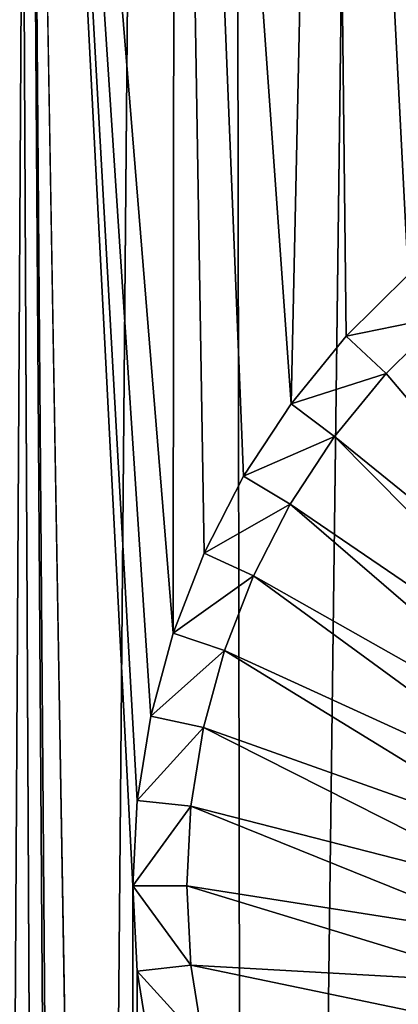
# Model space of a CAD drawing. Header units: metres. Extents: x -24 to 72, y -247 to 22.
# Tile 321 of 573: x -4.89 to -2.96, y -163.87 to -158.83. Entities that reach past the tile are written whole.
import ezdxf

# ---------------------------------------------------------------- set-up
doc = ezdxf.new("R2010")
doc.units = ezdxf.units.M
doc.layers.add('solid_509589_MEDIA_SW0001', color=7, linetype='CONTINUOUS')

msp = doc.modelspace()

# ---------------------------------------------------------------- linework, layer by layer
at = {"layer": 'solid_509589_MEDIA_SW0001'}
for points in [[(-4.677875, -196.994614, 278.516663), (-5.638014, -197.226624, 278.778961), (-5.153417, -103.104164, 276.999481)], [(-4.677875, -196.994614, 278.516663), (-5.153417, -103.104164, 276.999481), (-3.858824, -103.109459, 276.696533)], [(-3.724119, -196.808136, 278.305603), (-4.677875, -196.994614, 278.516663), (-3.858824, -103.109459, 276.696533)], [(-3.724119, -196.808136, 278.305603), (-3.858824, -103.109459, 276.696533), (-2.562704, -103.113213, 276.481201)], [(-2.778035, -196.665543, 278.143921), (-3.724119, -196.808136, 278.305603), (-2.562704, -103.113213, 276.481201)], [(-2.55862, -159.854279, 308.651978), (-2.511568, -151.892334, 308.513092), (-3.319094, -152.146973, 308.515228)], [(-3.507576, -160.795242, 308.665527), (-3.319094, -152.146973, 308.515228), (-4.10113, -152.470886, 308.517975)], [(-3.507576, -160.795242, 308.665527), (-3.226244, -160.450577, 308.660461), (-3.319094, -152.146973, 308.515228)], [(-2.90876, -160.13559, 308.655945), (-2.55862, -159.854279, 308.651978), (-3.319094, -152.146973, 308.515228)], [(-3.226244, -160.450577, 308.660461), (-2.90876, -160.13559, 308.655945), (-3.319094, -152.146973, 308.515228)], [(-4.110467, -161.968552, 308.683716), (-4.10113, -152.470886, 308.517975), (-4.852002, -152.861771, 308.521423)], [(-4.110467, -161.968552, 308.683716), (-3.951821, -161.558441, 308.677216), (-4.10113, -152.470886, 308.517975)], [(-3.75028, -161.166046, 308.671143), (-3.507576, -160.795242, 308.665527), (-4.10113, -152.470886, 308.517975)], [(-3.951821, -161.558441, 308.677216), (-3.75028, -161.166046, 308.671143), (-4.10113, -152.470886, 308.517975)], [(-5.328222, -234.871155, 309.950439), (-4.852002, -152.861771, 308.521423), (-5.565951, -153.316559, 308.525574)], [(-5.328222, -234.871155, 309.950439), (-4.303972, -235.255737, 309.962128), (-4.852002, -152.861771, 308.521423)], [(-4.316981, -222.250931, 309.735077), (-4.852002, -152.861771, 308.521423), (-4.303972, -235.255737, 309.962128)], [(-4.316837, -184.356705, 309.073639), (-4.852002, -152.861771, 308.521423), (-4.316981, -222.250931, 309.735077)], [(-4.316757, -163.259918, 308.705383), (-4.852002, -152.861771, 308.521423), (-4.316837, -184.356705, 309.073639)], [(-4.224747, -162.391632, 308.690613), (-4.110467, -161.968552, 308.683716), (-4.852002, -152.861771, 308.521423)], [(-4.29367, -162.823563, 308.697876), (-4.224747, -162.391632, 308.690613), (-4.852002, -152.861771, 308.521423)], [(-4.316757, -163.259918, 308.705383), (-4.29367, -162.823563, 308.697876), (-4.852002, -152.861771, 308.521423)], [(-2.72529, -160.34697, 308.673248), (-2.90876, -160.13559, 308.655945), (-3.226244, -160.450577, 308.660461)], [(-3.022101, -160.641083, 308.67749), (-2.72529, -160.34697, 308.673248), (-3.226244, -160.450577, 308.660461)], [(-1.582095, -162.34314, 308.858734), (-2.72529, -160.34697, 308.673248), (-3.022101, -160.641083, 308.67749)], [(-3.022101, -160.641083, 308.67749), (-3.226244, -160.450577, 308.660461), (-3.507576, -160.795242, 308.665527)], [(-3.28504, -160.962799, 308.68222), (-3.022101, -160.641083, 308.67749), (-3.507576, -160.795242, 308.665527)], [(-1.582095, -162.34314, 308.858734), (-3.022101, -160.641083, 308.67749), (-3.28504, -160.962799, 308.68222)], [(-3.28504, -160.962799, 308.68222), (-3.507576, -160.795242, 308.665527), (-3.75028, -161.166046, 308.671143)], [(-3.511764, -161.308746, 308.687439), (-3.28504, -160.962799, 308.68222), (-3.75028, -161.166046, 308.671143)], [(-1.757099, -162.505356, 308.857819), (-3.28504, -160.962799, 308.68222), (-3.511764, -161.308746, 308.687439)], [(-1.757099, -162.505356, 308.857819), (-1.582095, -162.34314, 308.858734), (-3.28504, -160.962799, 308.68222)], [(-3.511764, -161.308746, 308.687439), (-3.75028, -161.166046, 308.671143), (-3.951821, -161.558441, 308.677216)], [(-3.699926, -161.674637, 308.693085), (-3.511764, -161.308746, 308.687439), (-3.951821, -161.558441, 308.677216)], [(-1.91556, -162.683762, 308.856842), (-3.511764, -161.308746, 308.687439), (-3.699926, -161.674637, 308.693085)], [(-1.91556, -162.683762, 308.856842), (-1.757099, -162.505356, 308.857819), (-3.511764, -161.308746, 308.687439)], [(-3.699926, -161.674637, 308.693085), (-3.951821, -161.558441, 308.677216), (-4.110467, -161.968552, 308.683716)], [(-3.847937, -162.056793, 308.699158), (-3.699926, -161.674637, 308.693085), (-4.110467, -161.968552, 308.683716)], [(-2.055987, -162.876678, 308.855743), (-3.699926, -161.674637, 308.693085), (-3.847937, -162.056793, 308.699158)], [(-2.055987, -162.876678, 308.855743), (-1.91556, -162.683762, 308.856842), (-3.699926, -161.674637, 308.693085)], [(-3.847937, -162.056793, 308.699158), (-4.110467, -161.968552, 308.683716), (-4.224747, -162.391632, 308.690613)], [(-3.954535, -162.450943, 308.705597), (-3.847937, -162.056793, 308.699158), (-4.224747, -162.391632, 308.690613)], [(-2.177058, -163.082306, 308.854584), (-3.847937, -162.056793, 308.699158), (-3.954535, -162.450943, 308.705597)], [(-2.177058, -163.082306, 308.854584), (-2.055987, -162.876678, 308.855743), (-3.847937, -162.056793, 308.699158)], [(-3.954535, -162.450943, 308.705597), (-4.224747, -162.391632, 308.690613), (-4.29367, -162.823563, 308.697876)], [(-4.018822, -162.85321, 308.712341), (-3.954535, -162.450943, 308.705597), (-4.29367, -162.823563, 308.697876)], [(-2.277634, -163.298691, 308.853363), (-3.954535, -162.450943, 308.705597), (-4.018822, -162.85321, 308.712341)], [(-2.277634, -163.298691, 308.853363), (-2.177058, -163.082306, 308.854584), (-3.954535, -162.450943, 308.705597)], [(-4.018822, -162.85321, 308.712341), (-4.29367, -162.823563, 308.697876), (-4.316757, -163.259918, 308.705383)], [(-4.040341, -163.259521, 308.71936), (-4.018822, -162.85321, 308.712341), (-4.316757, -163.259918, 308.705383)], [(-2.356769, -163.523804, 308.852081), (-4.018822, -162.85321, 308.712341), (-4.040341, -163.259521, 308.71936)], [(-2.356769, -163.523804, 308.852081), (-2.277634, -163.298691, 308.853363), (-4.018822, -162.85321, 308.712341)], [(-4.316757, -163.259918, 308.705383), (-4.316837, -184.356705, 309.073639), (-4.29375, -183.920349, 309.066132)], [(-4.018855, -163.665848, 308.726532), (-4.040341, -163.259521, 308.71936), (-4.316757, -163.259918, 308.705383)], [(-4.293695, -163.696167, 308.713104), (-4.316757, -163.259918, 308.705383), (-4.29375, -183.920349, 309.066132)], [(-4.018855, -163.665848, 308.726532), (-4.316757, -163.259918, 308.705383), (-4.293695, -163.696167, 308.713104)], [(-2.413717, -163.755539, 308.850739), (-4.040341, -163.259521, 308.71936), (-4.018855, -163.665848, 308.726532)], [(-2.413717, -163.755539, 308.850739), (-2.356769, -163.523804, 308.852081), (-4.040341, -163.259521, 308.71936)], [(-3.954559, -164.06842, 308.733826), (-4.018855, -163.665848, 308.726532), (-4.293695, -163.696167, 308.713104)], [(-2.447942, -163.991684, 308.849396), (-4.018855, -163.665848, 308.726532), (-3.954559, -164.06842, 308.733826)], [(-2.447942, -163.991684, 308.849396), (-2.413717, -163.755539, 308.850739), (-4.018855, -163.665848, 308.726532)], [(-4.293695, -163.696167, 308.713104), (-4.29375, -183.920349, 309.066132), (-4.224827, -183.488419, 309.058868)], [(-4.224724, -164.128418, 308.720947), (-4.293695, -163.696167, 308.713104), (-4.224827, -183.488419, 309.058868)], [(-3.954559, -164.06842, 308.733826), (-4.293695, -163.696167, 308.713104), (-4.224724, -164.128418, 308.720947)]]:
    msp.add_3dface(points, dxfattribs=at)

doc.saveas('drawing.dxf')
